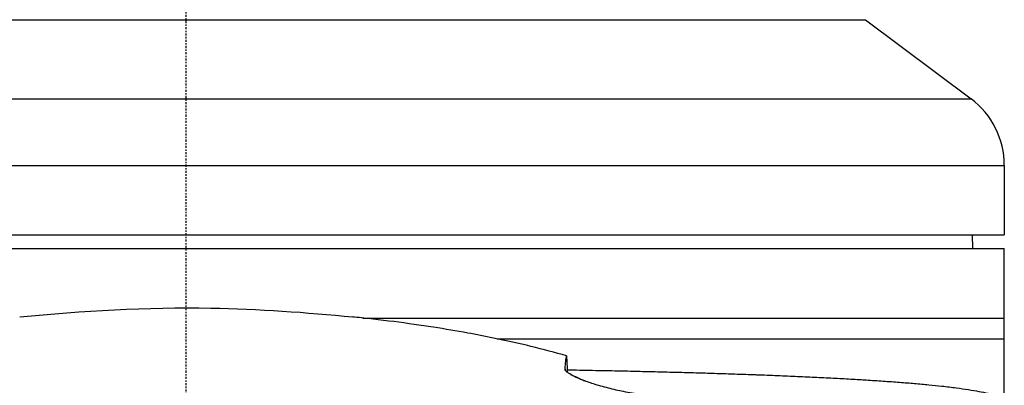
# Model space of a CAD drawing. Header units: millimetres. Extents: x 0 to 4378, y 0 to 2376.
# Tile 482 of 656: x 2239 to 2310, y 733 to 760. Entities that reach past the tile are written whole.
import ezdxf

# ---------------------------------------------------------------- set-up
doc = ezdxf.new("R2010")
doc.units = ezdxf.units.MM
doc.header["$LTSCALE"] = 0.2
doc.linetypes.add('CENTER2', pattern=[1.125, 0.75, -0.125, 0.125, -0.125])
doc.layers.add('02_Center Line', color=1, linetype='CENTER2')

# ---------------------------------------------------------------- blocks, each defined once
blk = doc.blocks.new('A$C1d6742d2')
for p, q in [((-49, 259.9), (49, 259.9)), ((49, 259.9), (56.6, 254.2)), ((-56.6, 254.2), (56.6, 254.2)), ((-59, 249.4), (59, 249.4)), ((59, 249.4), (59, 244.4)), ((-59, 244.4), (59, 244.4)), ((56.695, 244.4), (56.713, 243.4)), ((-59, 243.4), (59, 243.4)), ((59, 184.764), (59, 243.4)), ((12.766, 238.4), (59, 238.4)), ((22.45, 236.9), (59, 236.9)), ((27.344, 234.721), (27.344, 234.698))]:
    blk.add_line(p, q)
blk.add_arc((53, 249.4), 6, 0, 53.1301)
for points, knots in [([(-11.97, 238.475), (-7.483, 238.93), (-2.797, 239.199), (5.232, 239.052), (8.702, 238.814), (12.045, 238.475)], [0, 0, 0, 0, 1.380841, 1.380841, 2.409742, 2.409742, 2.409742, 2.409742]), ([(27.446, 235.675), (26.62, 235.912), (25.763, 236.138), (24.004, 236.565), (23.101, 236.767), (21.567, 237.082), (20.95, 237.201), (19.513, 237.464), (18.686, 237.604), (17.386, 237.806), (16.923, 237.875), (15.494, 238.078), (14.507, 238.204), (13.064, 238.368), (12.619, 238.417), (12.13, 238.467), (12.087, 238.471), (12.045, 238.475)], [0.000001, 0.000001, 0.000001, 0.000001, 0.335255, 0.335255, 0.666491, 0.666491, 0.883466, 0.883466, 1.164575, 1.164575, 1.318147, 1.318147, 1.634243, 1.634243, 1.77361, 1.77361, 1.786837, 1.786837, 1.786837, 1.786837]), ([(27.344, 234.721), (27.36, 234.936), (27.377, 235.121), (27.411, 235.437), (27.428, 235.568), (27.446, 235.675)], [0.000001, 0.000001, 0.000001, 0.000001, 0.4668559, 0.4668559, 0.9337107, 0.9337107, 0.9337107, 0.9337107]), ([(27.446, 235.675), (27.457, 235.474), (27.467, 235.272), (27.487, 234.874), (27.497, 234.679), (27.507, 234.482)], [0.000001, 0.000001, 0.000001, 0.000001, 0.2015129, 0.2015129, 0.393058, 0.393058, 0.393058, 0.393058]), ([(34.419, 232.838), (34.256, 232.808), (34.025, 232.798), (33.454, 232.818), (33.12, 232.847), (32.379, 232.945), (31.98, 233.011), (31.199, 233.167), (30.832, 233.25), (30.089, 233.439), (29.725, 233.543), (29.092, 233.745), (28.826, 233.838), (28.369, 234.016), (28.179, 234.099), (27.836, 234.266), (27.693, 234.348), (27.504, 234.481), (27.443, 234.534), (27.36, 234.634), (27.34, 234.681), (27.344, 234.721)], [-1.150575, -1.150575, -1.150575, -1.150575, -0.986984, -0.986984, -0.832779, -0.832779, -0.690769, -0.690769, -0.575288, -0.575288, -0.460089, -0.460089, -0.36227, -0.36227, -0.271439, -0.271439, -0.168365, -0.168365, -0.087792, -0.087792, -0.000001, -0.000001, -0.000001, -0.000001]), ([(27.498, 234.668), (27.794, 234.663), (28.09, 234.657), (29.01, 234.64), (29.63, 234.628), (30.857, 234.603), (31.464, 234.59), (32.294, 234.572), (32.523, 234.567), (32.752, 234.561), (32.753, 234.561), (33.232, 234.55), (33.707, 234.539), (34.648, 234.515), (35.114, 234.503), (36.036, 234.478), (36.492, 234.465), (37.394, 234.439), (37.84, 234.426), (38.72, 234.399), (39.154, 234.384), (40.011, 234.356), (40.433, 234.341), (40.945, 234.323), (41.041, 234.319), (41.33, 234.309), (41.523, 234.301), (41.715, 234.294), (41.716, 234.294), (42.221, 234.275), (42.717, 234.255), (43.688, 234.215), (44.165, 234.194), (45.097, 234.152), (45.554, 234.13), (46.446, 234.086), (46.882, 234.063), (47.732, 234.016), (48.147, 233.993), (48.713, 233.959), (48.874, 233.949), (49.033, 233.939), (49.034, 233.939), (49.457, 233.912), (49.868, 233.885), (50.673, 233.83), (51.067, 233.801), (51.819, 233.743), (52.177, 233.714), (52.88, 233.653), (53.223, 233.622), (53.88, 233.558), (54.194, 233.526), (54.494, 233.493), (54.494, 233.493), (54.494, 233.493), (54.862, 233.452), (55.209, 233.411), (55.847, 233.327), (56.14, 233.285), (56.684, 233.2), (56.936, 233.157), (57.395, 233.07), (57.604, 233.026), (57.813, 232.976), (57.836, 232.971), (57.977, 232.936), (58.086, 232.907), (58.197, 232.875), (58.207, 232.872), (58.316, 232.839), (58.405, 232.81), (58.493, 232.777), (58.501, 232.774), (58.587, 232.742), (58.656, 232.712), (58.721, 232.679), (58.726, 232.677), (58.79, 232.644), (58.839, 232.614), (58.881, 232.582), (58.884, 232.58), (58.925, 232.548), (58.953, 232.518), (58.973, 232.486), (58.974, 232.484), (58.992, 232.455), (59, 232.427), (59, 232.4)], [0.6543491, 0.6543491, 0.6543491, 0.6543491, 0.6598005, 0.6598005, 0.6714306, 0.6714306, 0.6830353, 0.6830353, 0.6874857, 0.6874857, 0.6875, 0.6875, 0.6968291, 0.6968291, 0.7061495, 0.7061495, 0.7154652, 0.7154652, 0.7247816, 0.7247816, 0.7341014, 0.7341014, 0.7434318, 0.7434318, 0.7455918, 0.7455918, 0.7499833, 0.7499833, 0.75, 0.75, 0.7616004, 0.7616004, 0.7732108, 0.7732108, 0.7848046, 0.7848046, 0.796371, 0.796371, 0.8078764, 0.8078764, 0.8124833, 0.8124833, 0.8125, 0.8125, 0.8247534, 0.8247534, 0.8373116, 0.8373116, 0.8495747, 0.8495747, 0.8622804, 0.8622804, 0.8749861, 0.8749861, 0.875, 0.875, 0.875, 0.890625, 0.890625, 0.9056831, 0.9056831, 0.9207258, 0.9207258, 0.9356741, 0.9356741, 0.9375, 0.9375, 0.9472495, 0.9472495, 0.948246, 0.948246, 0.9580095, 0.9580095, 0.9589703, 0.9589703, 0.9687681, 0.9687681, 0.9696347, 0.9696347, 0.979486, 0.979486, 0.9802538, 0.9802538, 0.9901768, 0.9901768, 0.9907884, 0.9907884, 1, 1, 1, 1]), ([(27.721, 234.336), (27.961, 234.23), (28.208, 234.119), (28.565, 233.958), (28.67, 233.91), (28.778, 233.86), (28.784, 233.857), (28.791, 233.854)], [0.0204744, 0.0204744, 0.0204744, 0.0204744, 0.1039029, 0.1039029, 0.1359113, 0.1359113, 0.1380228, 0.1380228, 0.1380228, 0.1380228])]:
    blk.add_open_spline(points, degree=3, knots=knots)
at = {"layer": '02_Center Line'}
blk.add_line((0, 1425.306), (0, -16.53), dxfattribs=at)

msp = doc.modelspace()

# ---------------------------------------------------------------- block references
msp.add_blockref('A$C1d6742d2', (2251.163, 499.915))

doc.saveas('drawing.dxf')
